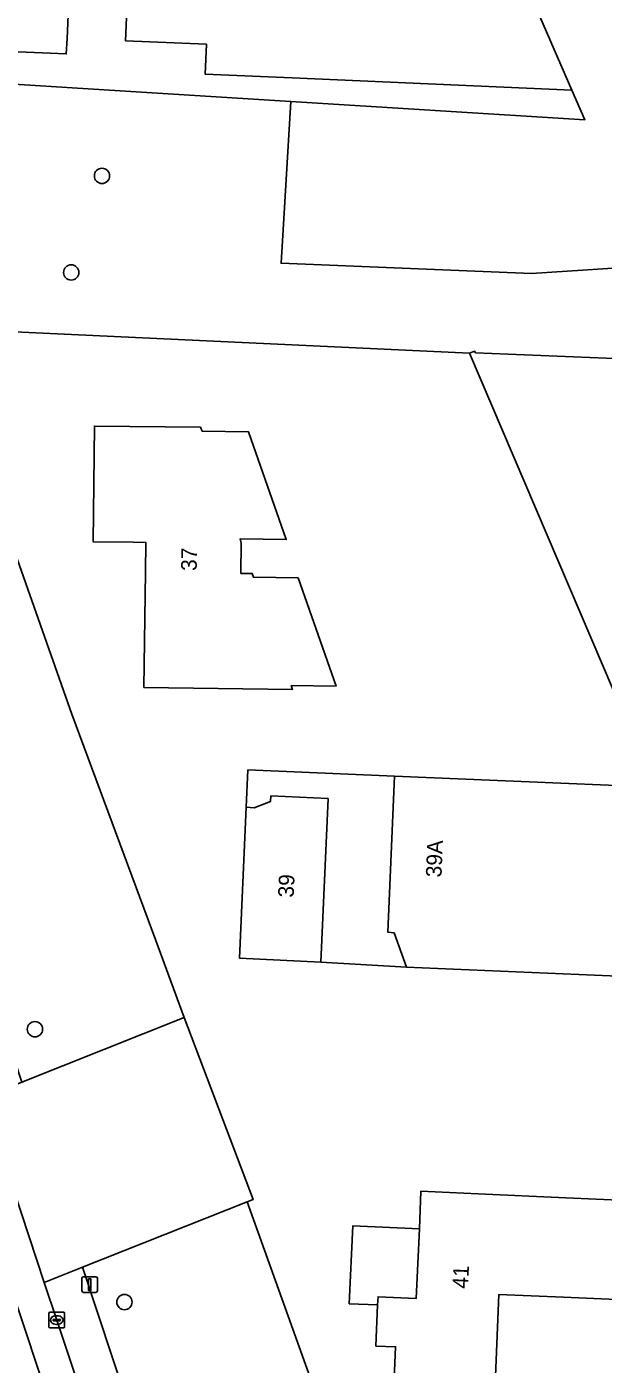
# Model space of a CAD drawing. Extents: x 162989 to 165008, y 383432 to 384338.
# Drawn here: x 164827.1 to 164864, y 383928.7 to 384014.3 of the extents above; entities that cross this region are included whole.
import ezdxf

# ---------------------------------------------------------------- set-up
doc = ezdxf.new("R2010")
doc.units = 0
for name, color, linetype in [('IMGEO_Boom', 7, 'Continuous'), ('IMGEO_Erf', 7, 'Continuous'), ('IMGEO_Groenvoorziening', 7, 'Continuous'), ('IMGEO_Kolk', 7, 'Continuous'), ('IMGEO_Pand', 7, 'Continuous'), ('IMGEO_Pand_nummerreeks', 7, 'Continuous'), ('IMGEO_Pand_overbouw', 7, 'Continuous'), ('IMGEO_Rijbaan_lokaal_gesloten', 7, 'Continuous'), ('IMGEO_Verkeersbordpaal', 7, 'Continuous'), ('IMGEO_Voetpad_open', 7, 'Continuous')]:
    doc.layers.add(name, color=color, linetype=linetype)

msp = doc.modelspace()

# ---------------------------------------------------------------- linework, layer by layer
at = {"layer": 'IMGEO_Boom'}
for centre in [(164831.902, 384004.762), (164829.933, 383998.586), (164827.613, 383950.169), (164833.338, 383932.715)]:
    msp.add_circle(centre, 0.489, dxfattribs=at)
at = {"layer": 'IMGEO_Erf'}
for points in [[(164810.273, 384025.317), (164815.317, 384011.305), (164843.99, 384009.515), (164862.798, 384008.341), (164861.978, 384010.239), (164844.081, 384011.032), (164838.496, 384011.28), (164838.586, 384013.183), (164833.417, 384013.406), (164833.483, 384015.386)], [(164829.751, 384015.538), (164829.667, 384013.559), (164829.612, 384012.563), (164819.837, 384012.974), (164820.059, 384018.347)], [(164866.045, 383968.532), (164855.424, 383993.415), (164821.286, 383995.015), (164821.649, 383993.92), (164823.633, 383988.266), (164829.982, 383970.323), (164835.338, 383955.847), (164837.158, 383950.928), (164841.571, 383939.271), (164841.201, 383939.124), (164847.858, 383920.569)], [(164850.568, 383926.746), (164850.696, 383929.853), (164849.438, 383929.901), (164849.545, 383932.529), (164849.577, 383933.051), (164852.02, 383932.945), (164852.215, 383937.403), (164852.316, 383939.807), (164855.97, 383939.644), (164861.597, 383939.393), (164871.301, 383938.95)], [(164870.709, 383932.612), (164861.434, 383933.024), (164857.308, 383933.209), (164857.264, 383932.132), (164856.769, 383920.158), (164868.711, 383919.627)]]:
    msp.add_lwpolyline(points, dxfattribs=at)
for points in [[(164838.202, 383988.683), (164838.32, 383988.431), (164841.277, 383988.39), (164843.693, 383981.501), (164840.737, 383981.542), (164840.816, 383981.276), (164840.795, 383979.335), (164841.509, 383979.336), (164841.595, 383979.089), (164844.453, 383979.049), (164846.884, 383972.12), (164844.015, 383972.16), (164844.094, 383971.903), (164834.585, 383972.036), (164834.683, 383979.405), (164834.71, 383981.313), (164833.899, 383981.322), (164831.331, 383981.36), (164831.417, 383988.755)], [(164874.967, 383965.328), (164874.456, 383953.169), (164851.395, 383954.147), (164850.607, 383956.333), (164850.199, 383956.37), (164850.614, 383966.354)], [(164846.371, 383964.922), (164845.916, 383954.456), (164840.712, 383954.707), (164841.139, 383964.386), (164841.637, 383964.343), (164842.691, 383964.746), (164842.71, 383965.098)]]:
    msp.add_lwpolyline(points, close=True, dxfattribs=at)
at = {"layer": 'IMGEO_Groenvoorziening'}
for points in [[(164907.588, 383944.23), (164881.935, 384014.943), (164879.102, 384014.439), (164868.242, 384029.723), (164856.693, 384022.455), (164861.978, 384010.239), (164862.798, 384008.341), (164843.99, 384009.515), (164843.369, 383999.173), (164859.398, 383998.529), (164867.228, 383999.037), (164871.605, 383998.684), (164875.995, 383996.501), (164880.942, 383984.984), (164891.167, 383964.455), (164896.58, 383952.603), (164901.35, 383944.951), (164905.675, 383943.934)], [(164816.693, 383977.489), (164818.355, 383972.132), (164824.788, 383952.751), (164826.771, 383946.778), (164837.158, 383950.928), (164835.338, 383955.847), (164829.982, 383970.323), (164823.633, 383988.266), (164813.786, 383985.981), (164816.225, 383978.527), (164826.11, 383980.91), (164826.337, 383980.022), (164816.53, 383977.635), (164816.589, 383977.508)]]:
    msp.add_lwpolyline(points, close=True, dxfattribs=at)
for points in [[(164867.228, 383999.037), (164859.398, 383998.529), (164843.369, 383999.173), (164843.99, 384009.515), (164815.317, 384011.305), (164821.286, 383995.015), (164855.424, 383993.415), (164855.752, 383993.549), (164855.818, 383993.454), (164869.405, 383992.881)], [(164881.533, 383919.061), (164870.465, 383919.554), (164868.711, 383919.627), (164856.769, 383920.158), (164852.768, 383920.358), (164847.858, 383920.569), (164841.201, 383939.124), (164830.657, 383934.942), (164839.411, 383908.52), (164848.729, 383911.55)]]:
    msp.add_lwpolyline(points, dxfattribs=at)
at = {"layer": 'IMGEO_Kolk'}
for p, q in [((164828.584, 383932.063), (164829.436, 383932.063)), ((164828.509, 383931.137), (164828.509, 383931.989)), ((164828.768, 383931.557), (164828.768, 383931.569)), ((164829.206, 383931.52), (164828.808, 383931.52)), ((164828.811, 383931.606), (164829.209, 383931.606)), ((164829.02, 383931.283), (164828.995, 383931.283)), ((164828.997, 383931.843), (164829.022, 383931.843)), ((164829.252, 383931.569), (164829.252, 383931.557)), ((164829.51, 383931.989), (164829.51, 383931.137)), ((164829.436, 383931.063), (164828.584, 383931.063))]:
    msp.add_line(p, q, dxfattribs=at)
for points in [[(164828.584, 383932.063), (164829.436, 383932.063)], [(164828.509, 383931.137), (164828.509, 383931.989)], [(164829.51, 383931.989), (164829.51, 383931.137)], [(164829.436, 383931.063), (164828.584, 383931.063)]]:
    msp.add_lwpolyline(points, dxfattribs=at)
for centre, radius, start, end in [((164828.586, 383931.987), 0.0765, 91.55205, 178.44795), ((164828.586, 383931.987), 0.0765, 91.55205, 178.44795), ((164829.434, 383931.987), 0.0765, 1.55205, 88.44795), ((164829.434, 383931.987), 0.0765, 1.55205, 88.44795), ((164828.808, 383931.566), 0.0403, 85.87752, 175.75265), ((164828.805, 383931.556), 0.0366, 178.93798, 274.71019), ((164829.209, 383931.563), 0.043, 264.86636, 352.45326), ((164829.213, 383931.568), 0.0386, 1.73085, 96.63898), ((164828.586, 383931.139), 0.0765, 181.55205, 268.44795), ((164828.586, 383931.139), 0.0765, 181.55205, 268.44795), ((164829.434, 383931.139), 0.0765, 271.55205, 358.44795), ((164829.434, 383931.139), 0.0765, 271.55205, 358.44795)]:
    msp.add_arc(centre, radius, start, end, dxfattribs=at)
for centre, major_axis, ratio, start_param, end_param in [((164828.996, 383931.563), (-0.387, 0.002), 0.722429, 4.712389, 7.853982), ((164829.021, 383931.563), (-0.39, 0.002), 0.717154, 1.570796, 4.712389)]:
    msp.add_ellipse(centre, major_axis=major_axis, ratio=ratio, start_param=start_param, end_param=end_param, dxfattribs=at)
at = {"layer": 'IMGEO_Pand'}
for points in [[(164833.483, 384015.386), (164833.417, 384013.406), (164838.586, 384013.183), (164838.496, 384011.28), (164844.081, 384011.032), (164861.978, 384010.239), (164856.693, 384022.455)], [(164820.059, 384018.347), (164819.837, 384012.974), (164829.612, 384012.563), (164829.667, 384013.559), (164829.751, 384015.538)]]:
    msp.add_lwpolyline(points, dxfattribs=at)
for points in [[(164855.424, 383993.415), (164866.045, 383968.532), (164866.334, 383968.666), (164879.929, 383968.056), (164879.876, 383968.181), (164869.405, 383992.881), (164855.818, 383993.454), (164855.752, 383993.549)], [(164840.816, 383981.276), (164840.737, 383981.542), (164843.693, 383981.501), (164841.277, 383988.39), (164838.32, 383988.431), (164838.202, 383988.683), (164831.417, 383988.755), (164831.331, 383981.36), (164833.899, 383981.322), (164834.71, 383981.313), (164834.683, 383979.405), (164834.585, 383972.036), (164844.094, 383971.903), (164844.015, 383972.16), (164846.884, 383972.12), (164844.453, 383979.049), (164841.595, 383979.089), (164841.509, 383979.336), (164840.795, 383979.335)], [(164851.395, 383954.147), (164874.456, 383953.169), (164874.967, 383965.328), (164850.614, 383966.354), (164850.199, 383956.37), (164850.607, 383956.333)], [(164845.916, 383954.456), (164846.371, 383964.922), (164842.71, 383965.098), (164842.691, 383964.746), (164841.637, 383964.343), (164841.139, 383964.386), (164840.712, 383954.707)], [(164855.97, 383939.644), (164852.316, 383939.807), (164852.215, 383937.403), (164852.02, 383932.945), (164849.577, 383933.051), (164849.545, 383932.529), (164849.438, 383929.901), (164850.696, 383929.853), (164850.568, 383926.746), (164851.817, 383926.694), (164851.688, 383923.567), (164852.937, 383923.516), (164852.768, 383920.358), (164856.769, 383920.158), (164857.264, 383932.132), (164857.308, 383933.209), (164861.434, 383933.024), (164870.709, 383932.612), (164871.05, 383932.591), (164871.301, 383938.95), (164861.597, 383939.393)]]:
    msp.add_lwpolyline(points, close=True, dxfattribs=at)
at = {"layer": 'IMGEO_Pand_overbouw'}
for points in [[(164845.916, 383954.456), (164851.395, 383954.147), (164850.607, 383956.333), (164850.199, 383956.37), (164850.614, 383966.354), (164841.237, 383966.758), (164841.139, 383964.386), (164841.637, 383964.343), (164842.691, 383964.746), (164842.71, 383965.098), (164846.371, 383964.922)], [(164852.215, 383937.403), (164847.951, 383937.59), (164847.733, 383932.608), (164849.545, 383932.529), (164849.577, 383933.051), (164852.02, 383932.945)]]:
    msp.add_lwpolyline(points, close=True, dxfattribs=at)
at = {"layer": 'IMGEO_Rijbaan_lokaal_gesloten'}
for points in [[(164843.917, 383886.747), (164836.784, 383908.199), (164829.009, 383931.562), (164828.211, 383933.971), (164824.298, 383945.79), (164822.24, 383952.004), (164821.898, 383953.038), (164816.625, 383968.312), (164815.247, 383972.575), (164815.082, 383973.174), (164813.175, 383972.528), (164877.84, 383777.451), (164879.934, 383778.117), (164879.18, 383780.489), (164878.881, 383781.27), (164875.506, 383791.467), (164873.58, 383797.284), (164870.422, 383806.818), (164857.82, 383844.865), (164854.969, 383853.56), (164851.615, 383863.587), (164849.681, 383869.321)], [(164813.175, 383972.528), (164809.472, 383971.273), (164809.325, 383971.223), (164874.04, 383776.243), (164874.13, 383776.272), (164877.84, 383777.451)]]:
    msp.add_lwpolyline(points, close=True, dxfattribs=at)
at = {"layer": 'IMGEO_Verkeersbordpaal'}
for p, q in [((164830.617, 383933.434), (164830.617, 383934.234)), ((164830.617, 383934.234), (164830.617, 383933.434)), ((164830.717, 383934.334), (164831.507, 383934.334)), ((164831.507, 383934.334), (164830.717, 383934.334)), ((164831.607, 383934.234), (164831.607, 383933.434)), ((164831.607, 383933.434), (164831.607, 383934.234)), ((164831.507, 383933.334), (164830.717, 383933.334)), ((164830.717, 383933.334), (164831.507, 383933.334))]:
    msp.add_line(p, q, dxfattribs=at)
msp.add_lwpolyline([(164831.037, 383934.209), (164831.187, 383934.209), (164831.187, 383933.459), (164831.037, 383933.459), (164831.037, 383934.209)], dxfattribs=at)
for centre, start, end in [((164830.717, 383934.234), 90, 180), ((164830.717, 383934.234), 90, 180), ((164831.507, 383934.234), 0, 90), ((164831.507, 383934.234), 360, 90), ((164830.717, 383933.434), 180, 270), ((164830.717, 383933.434), 180, 270), ((164831.507, 383933.434), 270, 0), ((164831.507, 383933.434), 270, 0)]:
    msp.add_arc(centre, 0.1, start, end, dxfattribs=at)
at = {"layer": 'IMGEO_Voetpad_open'}
msp.add_lwpolyline([(164826.771, 383946.778), (164824.298, 383945.79), (164828.211, 383933.971), (164830.657, 383934.942), (164841.201, 383939.124), (164841.571, 383939.271), (164837.158, 383950.928)], close=True, dxfattribs=at)
msp.add_lwpolyline([(164878.843, 383789.276), (164872.667, 383807.59), (164856.575, 383856.362), (164857.065, 383856.531), (164855.455, 383861.345), (164854.916, 383861.16), (164840.02, 383906.76), (164839.411, 383908.52), (164830.657, 383934.942), (164828.211, 383933.971), (164829.009, 383931.562), (164836.784, 383908.199), (164843.917, 383886.747), (164849.681, 383869.321), (164851.615, 383863.587), (164852.089, 383863.745), (164855.443, 383853.718), (164854.969, 383853.56), (164857.82, 383844.865), (164870.422, 383806.818), (164873.58, 383797.284)], dxfattribs=at)

# ---------------------------------------------------------------- texts
at = {"layer": 'IMGEO_Pand_nummerreeks'}
for s, rotation, p in [('37', 89.18661, (164837.964, 383979.486)), ('39A', 87.61979, (164853.627, 383959.871)), ('39', 87.47397, (164844.166, 383958.577)), ('41', 87.49539, (164855.329, 383933.556))]:
    msp.add_text(s, height=1, rotation=rotation, dxfattribs=at).set_placement(p)

doc.saveas('drawing.dxf')
